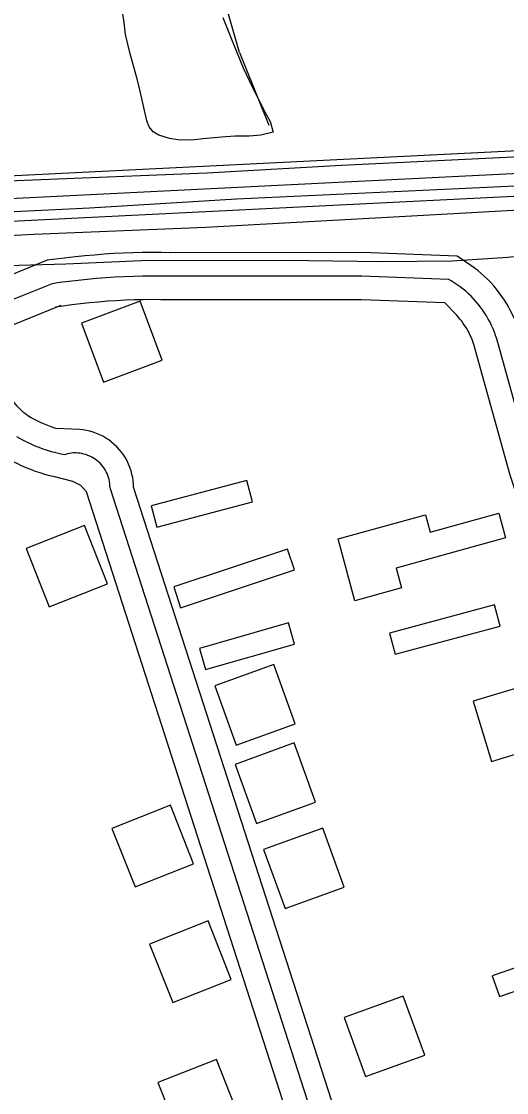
# Model space of a CAD drawing. Extents: x 3477039 to 3515015, y 546746 to 572297.
# Drawn here: x 3507651 to 3507960, y 566963 to 567644 of the extents above; entities that cross this region are included whole.
import ezdxf

# ---------------------------------------------------------------- set-up
doc = ezdxf.new("R2010")
doc.units = 0
for name, color, linetype in [('V-BLDG-OTLN', 7, 'Continuous'), ('V-RAIL-TRAK', 7, 'Continuous'), ('V-ROAD-CNTR', 7, 'Continuous'), ('V-SITE-VEGE', 7, 'Continuous'), ('V-TOPO-SHOR', 7, 'Continuous')]:
    doc.layers.add(name, color=color, linetype=linetype)

msp = doc.modelspace()

# ---------------------------------------------------------------- linework, layer by layer
at = {"layer": 'V-BLDG-OTLN'}
for points in [[(3507727.03, 567466.23), (3507689.56, 567452.23), (3507703.57, 567414.76), (3507741.03, 567428.77)], [(3507798.48, 567338.67), (3507794.92, 567352.21), (3507733.95, 567336.17), (3507737.51, 567322.63)], [(3507852.99, 567315.1), (3507908.54, 567330.5), (3507911.64, 567319.31), (3507955.3, 567331.42), (3507959.62, 567315.83), (3507889.87, 567296.48), (3507893.36, 567283.89), (3507863.61, 567275.64)], [(3507706.28, 567286.47), (3507691.61, 567323.69), (3507654.4, 567309.01), (3507669.07, 567271.8)], [(3507825.14, 567295.35), (3507820.71, 567308.63), (3507748.32, 567284.51), (3507752.75, 567271.22)], [(3507885.73, 567255.22), (3507889.36, 567241.7), (3507956.1, 567259.59), (3507952.47, 567273.12)], [(3507825.2, 567248.17), (3507821.36, 567261.64), (3507764.76, 567245.48), (3507768.61, 567232.02)], [(3507774.48, 567221.55), (3507788.1, 567183.94), (3507825.71, 567197.55), (3507812.1, 567235.16)], [(3507988.79, 567185.15), (3507977.17, 567223.43), (3507938.89, 567211.81), (3507950.51, 567173.53)], [(3507787.43, 567171.68), (3507801.05, 567134.07), (3507838.66, 567147.68), (3507825.05, 567185.3)], [(3507760.91, 567108.44), (3507746.24, 567145.66), (3507709.03, 567130.98), (3507723.7, 567093.77)], [(3507805.59, 567117.53), (3507819.2, 567079.92), (3507856.82, 567093.53), (3507843.2, 567131.14)], [(3507784.91, 567034.88), (3507770.23, 567072.09), (3507733.02, 567057.42), (3507747.7, 567020.21)], [(3507951.12, 567037.24), (3507955.65, 567023.99), (3508022.98, 567047), (3508018.45, 567060.25)], [(3507856.88, 567010.73), (3507870.49, 566973.11), (3507908.1, 566986.73), (3507894.49, 567024.34)], [(3507790.2, 566946.77), (3507775.53, 566983.98), (3507738.32, 566969.31), (3507752.99, 566932.09)]]:
    msp.add_lwpolyline(points, close=True, dxfattribs=at)
at = {"layer": 'V-RAIL-TRAK'}
for points in [[(3507508.69, 567517.06), (3507589.71, 567520.54), (3507694.64, 567525.77), (3507788.21, 567531.47), (3507916.1, 567537.31), (3508024.32, 567542.52), (3508084.5, 567544.79), (3508170.74, 567549.96), (3508282.82, 567555.53), (3508395.09, 567561.67), (3508505.82, 567567.44), (3508638.54, 567574.4), (3508752.75, 567580.92), (3508890.1, 567587.66), (3509021.85, 567594.24), (3509110.39, 567597.66), (3509209.16, 567602.75), (3509301.55, 567606.53), (3509412.87, 567613.45), (3509503.15, 567618.78), (3509612.53, 567624.76), (3509724.23, 567630.33), (3509769.06, 567632.93)], [(3507505.43, 567501.56), (3507575.65, 567504.54), (3507659.37, 567508.95), (3507768.74, 567513.38), (3507888.15, 567519.86), (3507991.17, 567525.69), (3508099.38, 567530.12), (3508211.85, 567536.46), (3508329.71, 567542.18), (3508464.37, 567549.9), (3508568.92, 567554.36), (3508670.2, 567560.2), (3508775.14, 567565.82), (3508888.19, 567571.76), (3509003.17, 567578.08), (3509051.2, 567580.63), (3509176.78, 567586.3), (3509292.92, 567593.57), (3509425.44, 567599.76), (3509519.78, 567605.65), (3509672.18, 567613.44), (3509764.19, 567618.38), (3509855.63, 567622.55), (3509978.09, 567630.8)], [(3507506.22, 567536.9), (3507585.7, 567540.38), (3507653.4, 567543.18), (3507769.33, 567547.95), (3507855.18, 567552.74), (3507968.8, 567558.3), (3508060.82, 567563.81), (3508121, 567566.08), (3508249.1, 567573.85), (3508343.62, 567578), (3508442.57, 567581.35), (3508570.27, 567586.22), (3508665.95, 567591.91), (3508778.8, 567596.89), (3508925.21, 567604.53), (3509058.91, 567612.26), (3509180.24, 567618.14), (3509290.19, 567622.76)]]:
    msp.add_lwpolyline(points, dxfattribs=at)
at = {"layer": 'V-ROAD-CNTR'}
for points in [[(3503182.17, 567300.71), (3504564.78, 567374.52), (3505790.47, 567434.7), (3507012.37, 567500.12), (3508074.89, 567553.04), (3510418.85, 567677.91), (3512052.35, 567762.12)], [(3507410.31, 567505.42), (3508075.64, 567538.56), (3510419.61, 567663.43), (3511839.05, 567736.6)], [(3506857.15, 567506.33), (3507011.62, 567514.6), (3508074.15, 567567.52), (3509217.66, 567628.44)], [(3507746.5, 567497.14), (3507740.51, 567497.25), (3507734.41, 567497.27), (3507728.32, 567497.2), (3507722.22, 567497.06), (3507716.13, 567496.83), (3507710.04, 567496.52), (3507703.96, 567496.12), (3507697.88, 567495.65), (3507691.81, 567495.09), (3507685.75, 567494.45), (3507667.83, 567492.31)], [(3507928.7, 567494.9), (3507868.39, 567497.17), (3507746.25, 567497.15)], [(3507667.83, 567492.31), (3507637.96, 567480.17), (3507620.86, 567479.05)], [(3507966.86, 567451.92), (3507963.02, 567459.75), (3507961.7, 567462.23), (3507960.29, 567464.66), (3507958.8, 567467.04), (3507957.22, 567469.37), (3507955.56, 567471.63), (3507953.83, 567473.85), (3507952.02, 567475.99), (3507950.13, 567478.08), (3507948.18, 567480.09), (3507946.15, 567482.04), (3507944.05, 567483.91), (3507941.9, 567485.71), (3507939.68, 567487.43), (3507937.4, 567489.08), (3507928.7, 567494.9)], [(3507670.89, 567477.36), (3507641.36, 567465.36), (3507609.08, 567463.24)], [(3507746.25, 567482.15), (3507740.36, 567482.25), (3507734.46, 567482.27), (3507728.57, 567482.21), (3507722.68, 567482.06), (3507716.79, 567481.84), (3507710.91, 567481.54), (3507705.03, 567481.16), (3507699.15, 567480.7), (3507693.29, 567480.16), (3507687.43, 567479.54), (3507681.57, 567478.84), (3507675.73, 567478.07), (3507670.89, 567477.36)], [(3507923.52, 567480.09), (3507868.11, 567482.17), (3507746.25, 567482.15)], [(3507953.95, 567442.35), (3507953.25, 567444.52), (3507952.46, 567446.66), (3507951.6, 567448.78), (3507950.67, 567450.87), (3507949.67, 567452.92), (3507948.59, 567454.93), (3507947.44, 567456.91), (3507946.23, 567458.84), (3507944.95, 567460.73), (3507943.6, 567462.58), (3507942.19, 567464.38), (3507940.72, 567466.12), (3507939.19, 567467.82), (3507937.6, 567469.45), (3507935.95, 567471.04), (3507934.25, 567472.56), (3507932.49, 567474.02), (3507930.69, 567475.42), (3507928.83, 567476.76), (3507926.94, 567478.03), (3507925, 567479.24), (3507923.52, 567480.09)], [(3507676.53, 567463.46), (3507644.76, 567450.55), (3507629.27, 567449.54)], [(3507746, 567467.15), (3507740.21, 567467.25), (3507734.52, 567467.27), (3507728.83, 567467.21), (3507723.14, 567467.07), (3507717.46, 567466.86), (3507711.77, 567466.57), (3507706.1, 567466.2), (3507700.43, 567465.76), (3507694.76, 567465.24), (3507689.1, 567464.64), (3507683.45, 567463.96), (3507677.81, 567463.21), (3507673.05, 567462.52)], [(3507920.84, 567465.18), (3507867.83, 567467.17), (3507746.25, 567467.15)], [(3507939.39, 567438.74), (3507938.46, 567441.27), (3507937.8, 567442.9), (3507937.08, 567444.5), (3507936.31, 567446.08), (3507935.48, 567447.63), (3507934.6, 567449.16), (3507933.67, 567450.65), (3507932.68, 567452.1), (3507931.64, 567453.52), (3507930.55, 567454.91), (3507929.42, 567456.25), (3507928.24, 567457.55), (3507920.84, 567465.18)], [(3509514.72, 562588.02), (3509508.28, 562607.09), (3509494.04, 562638.73), (3509507.26, 562583.06), (3509293.95, 563262.58), (3508982.62, 564242.82), (3508745.09, 564972.43), (3508491.04, 565771.49), (3508207.3, 566659.53), (3507976.9, 567359.97), (3507953.95, 567442.35)], [(3508472.44, 565780.41), (3508193.03, 566654.91), (3507962.55, 567355.61), (3507939.39, 567438.74)], [(3507656.82, 567392.5), (3507655.35, 567393.51), (3507654.15, 567394.39), (3507652.99, 567395.32), (3507651.86, 567396.3), (3507650.77, 567397.32), (3507649.73, 567398.38), (3507648.72, 567399.48), (3507647.76, 567400.62), (3507646.84, 567401.79), (3507645.97, 567403), (3507645.14, 567404.24), (3507644.37, 567405.51), (3507643.64, 567406.81), (3507642.97, 567408.14), (3507642.34, 567409.49), (3507641.74, 567410.95), (3507641.5, 567411.59)], [(3507673.38, 567385.3), (3507670.3, 567386.33), (3507668.13, 567387.13), (3507665.98, 567387.99), (3507663.87, 567388.91), (3507661.78, 567389.9), (3507659.72, 567390.94), (3507657.67, 567392.06), (3507655.89, 567393.09)], [(3507722.79, 567347.93), (3507722.74, 567349.71), (3507722.55, 567351.93), (3507722.23, 567354.14), (3507721.77, 567356.33), (3507721.18, 567358.49), (3507720.47, 567360.6), (3507719.63, 567362.66), (3507718.67, 567364.68), (3507717.58, 567366.62), (3507716.39, 567368.51), (3507715.07, 567370.33), (3507713.66, 567372.05), (3507712.14, 567373.68), (3507710.53, 567375.23), (3507708.83, 567376.67), (3507707.04, 567378.01), (3507705.18, 567379.24), (3507703.24, 567380.35), (3507701.24, 567381.35), (3507699.19, 567382.22), (3507697.09, 567382.97), (3507694.94, 567383.59), (3507692.76, 567384.09), (3507690.56, 567384.44), (3507688.34, 567384.67), (3507673.38, 567385.3)], [(3507678.56, 567368.58), (3507675.87, 567369.14), (3507673.2, 567369.79), (3507670.55, 567370.51), (3507667.92, 567371.3), (3507665.31, 567372.18), (3507662.74, 567373.13), (3507660.19, 567374.15), (3507657.67, 567375.25), (3507655.19, 567376.42), (3507652.74, 567377.66), (3507650.32, 567378.98), (3507648.37, 567380.11)], [(3507692.85, 567345), (3507689.22, 567349.12), (3507684.15, 567351.65), (3507672.57, 567354.51), (3507669.47, 567355.25), (3507666.4, 567356.09), (3507663.35, 567357.01), (3507660.33, 567358.03), (3507657.35, 567359.13), (3507654.39, 567360.32), (3507651.47, 567361.59), (3507648.59, 567362.95), (3507645.76, 567364.38), (3507642.98, 567365.9), (3507640.85, 567367.13)], [(3507707.79, 567347.55), (3507707.76, 567348.88), (3507707.64, 567350.2), (3507707.45, 567351.52), (3507707.18, 567352.82), (3507706.83, 567354.1), (3507706.4, 567355.36), (3507705.9, 567356.59), (3507705.33, 567357.79), (3507704.68, 567358.96), (3507703.97, 567360.08), (3507703.19, 567361.16), (3507702.35, 567362.18), (3507701.44, 567363.16), (3507700.48, 567364.08), (3507699.47, 567364.94), (3507698.41, 567365.73), (3507697.3, 567366.47), (3507696.14, 567367.13), (3507694.95, 567367.72), (3507693.73, 567368.24), (3507692.48, 567368.69), (3507691.2, 567369.06), (3507689.9, 567369.35), (3507688.59, 567369.57), (3507687.27, 567369.7), (3507685.94, 567369.76), (3507684.61, 567369.73), (3507683.29, 567369.63), (3507681.97, 567369.44), (3507680.67, 567369.18), (3507679.38, 567368.84), (3507678.56, 567368.58)], [(3509320.85, 562459.26), (3509304.12, 562486.28), (3509305.11, 562448.81), (3509059.54, 563164.47), (3508663.31, 564383.87), (3508268.75, 565604.78), (3508242.11, 565680.26), (3507963.35, 566555.09), (3507707.79, 567347.55)], [(3508252.17, 565698.1), (3507977.64, 566559.67), (3507722.79, 567347.93)], [(3508224.17, 565687.16), (3507949.07, 566550.51), (3507692.85, 567345)]]:
    msp.add_lwpolyline(points, dxfattribs=at)
at = {"layer": 'V-SITE-VEGE'}
for p, q in [((3507716.73, 567643.63), (3507714.76, 567656.56)), ((3507779.61, 567646.63), (3507783.33, 567637.13)), ((3507717.54, 567635.88), (3507716.73, 567643.63)), ((3507720.72, 567623.63), (3507717.54, 567635.88)), ((3507783.33, 567637.13), (3507789.08, 567622.97)), ((3507724.92, 567608.44), (3507720.72, 567623.63)), ((3507789.08, 567622.97), (3507792.64, 567614.68)), ((3507792.64, 567614.68), (3507798.24, 567602.58)), ((3507726.59, 567601.71), (3507724.92, 567608.44)), ((3507731.27, 567581.02), (3507726.59, 567601.71)), ((3507798.24, 567602.58), (3507801.8, 567595.5)), ((3507801.8, 567595.5), (3507806.56, 567586.34)), ((3507806.56, 567586.34), (3507809.79, 567580.63)), ((3507732.79, 567577.22), (3507731.27, 567581.02)), ((3507809.79, 567580.63), (3507811.63, 567573.73)), ((3507735.35, 567574.1), (3507732.79, 567577.22)), ((3507738.78, 567571.84), (3507735.35, 567574.1)), ((3507745.65, 567569.72), (3507738.78, 567571.84)), ((3507787.34, 567571.32), (3507778.72, 567570.69)), ((3507796.29, 567571.26), (3507787.34, 567571.32)), ((3507803.87, 567571.89), (3507796.29, 567571.26)), ((3507811.63, 567573.73), (3507803.87, 567571.89)), ((3507750.98, 567568.82), (3507745.65, 567569.72)), ((3507759.94, 567568.76), (3507750.98, 567568.82)), ((3507767, 567569.57), (3507759.94, 567568.76)), ((3507778.72, 567570.69), (3507767, 567569.57))]:
    msp.add_line(p, q, dxfattribs=at)
at = {"layer": 'V-TOPO-SHOR'}
msp.add_line((3507790.13, 567624.37), (3507808.86, 567578.26), dxfattribs=at)
for points in [[(3507790.13, 567624.37), (3507756.82, 567740.43), (3507711.63, 567881.36), (3507652.77, 568053.08), (3507604.02, 568199.93), (3507563.59, 568327.23), (3507526.13, 568446.85), (3507488.07, 568566.46), (3507451.82, 568663.56)], [(3507619.58, 567488.39), (3507679.66, 567490.03), (3507728.14, 567492.17), (3507818.44, 567492.36), (3507880.99, 567491.5), (3507925.31, 567492.01), (3507960.95, 567494.24), (3508011.12, 567499.69), (3508081.1, 567497.12)]]:
    msp.add_lwpolyline(points, dxfattribs=at)

doc.saveas('drawing.dxf')
